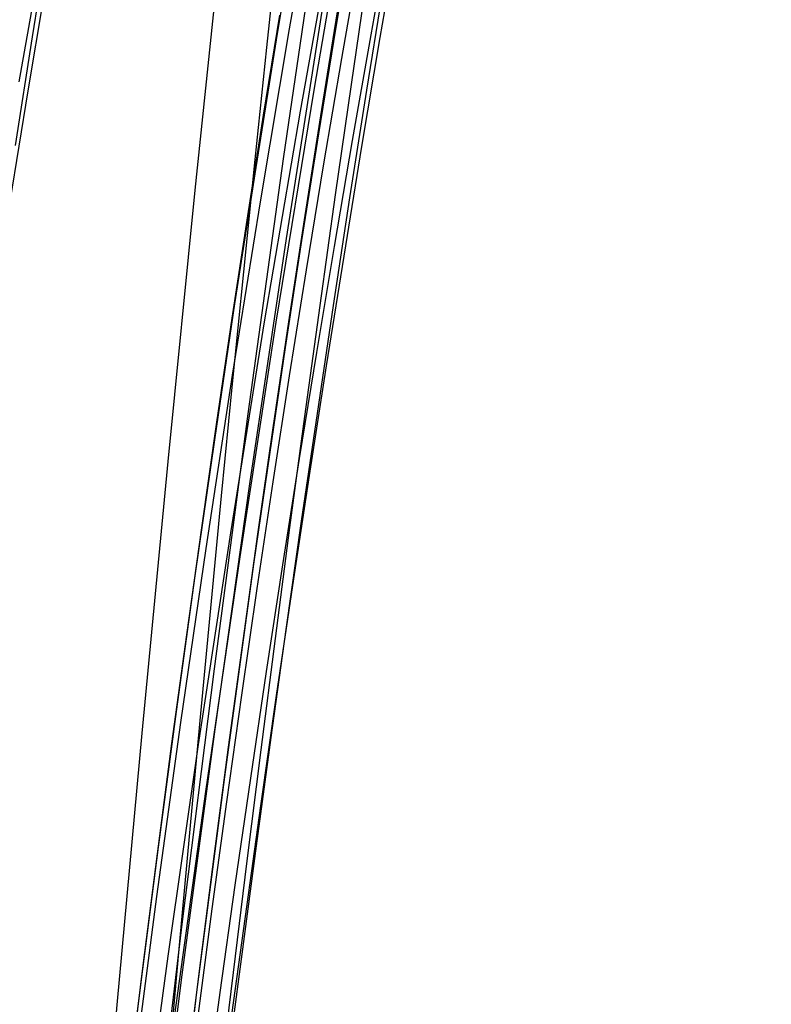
# Model space of a CAD drawing. Header units: metres. Extents: x 209848 to 209928, y 1182430 to 1182563.
# Tile 720 of 1056: x 209853.055 to 209853.721, y 1182489.003 to 1182489.876. Entities that reach past the tile are written whole.
import ezdxf

# ---------------------------------------------------------------- set-up
doc = ezdxf.new("R2010")
doc.units = ezdxf.units.M
doc.header["$MEASUREMENT"] = 0
doc.linetypes.add('DGN Style 2', pattern=[15.036391, 9.021834, -6.014556])
doc.layers.get('0').update_dxf_attribs({"color": 254})

# ---------------------------------------------------------------- blocks, each defined once
blk = doc.blocks.new('*U2')
at = {"color": 40, "linetype": 'Continuous'}
for p, q in [((1.99271, -9.17102), (1.97754, -9.26504)), ((1.97754, -9.26504), (1.96277, -9.35911)), ((1.96277, -9.35911), (1.94843, -9.45322)), ((1.94843, -9.45322), (1.93447, -9.54742)), ((1.93447, -9.54742), (1.92092, -9.64168)), ((1.92092, -9.64168), (1.90772, -9.73606)), ((1.90772, -9.73606), (1.8949, -9.83051)), ((1.8949, -9.83051), (1.88244, -9.92499)), ((1.88244, -9.92499), (1.87034, -10.01958)), ((1.87034, -10.01958), (1.85857, -10.11424))]:
    blk.add_line(p, q, dxfattribs=at)
blk = doc.blocks.new('*U3')
at = {"color": 40, "linetype": 'Continuous'}
for p, q in [((2.00596, -9.09762), (1.99018, -9.19203)), ((1.99018, -9.19203), (1.97483, -9.28655)), ((1.97483, -9.28655), (1.95992, -9.38123)), ((1.95992, -9.38123), (1.94546, -9.476)), ((1.94546, -9.476), (1.93141, -9.57094)), ((1.93141, -9.57094), (1.91776, -9.66602)), ((1.91776, -9.66602), (1.90449, -9.76127)), ((1.90449, -9.76127), (1.8916, -9.85664)), ((1.8916, -9.85664), (1.87907, -9.95216)), ((1.87907, -9.95216), (1.86689, -10.04777)), ((1.86689, -10.04777), (1.85507, -10.14352))]:
    blk.add_line(p, q, dxfattribs=at)
blk = doc.blocks.new('*U4')
at = {"color": 40, "linetype": 'Continuous'}
for p, q in [((2.01163, -9.12627), (1.99527, -9.2197)), ((1.99527, -9.2197), (1.97939, -9.3133)), ((1.97939, -9.3133), (1.96396, -9.40711)), ((1.96396, -9.40711), (1.949, -9.50109)), ((1.949, -9.50109), (1.93446, -9.59529)), ((1.93446, -9.59529), (1.92035, -9.68968)), ((1.92035, -9.68968), (1.90665, -9.78426)), ((1.90665, -9.78426), (1.89335, -9.87899)), ((1.89335, -9.87899), (1.88045, -9.97393)), ((1.88045, -9.97393), (1.86793, -10.06899))]:
    blk.add_line(p, q, dxfattribs=at)
blk = doc.blocks.new('*U5')
at = {"color": 40, "linetype": 'Continuous'}
for p, q in [((2.03821, -9.10529), (2.02131, -9.19879)), ((2.02131, -9.19879), (2.00481, -9.29252)), ((2.00481, -9.29252), (1.98874, -9.38634)), ((1.98874, -9.38634), (1.97309, -9.48037)), ((1.97309, -9.48037), (1.95785, -9.57451)), ((1.95785, -9.57451), (1.94301, -9.66889)), ((1.94301, -9.66889), (1.92857, -9.76337)), ((1.92857, -9.76337), (1.91452, -9.85807)), ((1.91452, -9.85807), (1.90086, -9.95288)), ((1.90086, -9.95288), (1.88756, -10.04792)), ((1.88756, -10.04792), (1.87465, -10.14305))]:
    blk.add_line(p, q, dxfattribs=at)
at = {"color": 3, "linetype": 'Continuous'}
blk.add_line((1.72609, -9.1454), (1.70935, -9.24051), dxfattribs=at)
blk = doc.blocks.new('*U6')
at = {"color": 40, "linetype": 'Continuous'}
for p, q in [((2.046, -9.10433), (2.02941, -9.20106)), ((2.02941, -9.20106), (2.0132, -9.29789)), ((2.0132, -9.29789), (1.99733, -9.39498)), ((1.99733, -9.39498), (1.98184, -9.49216)), ((1.98184, -9.49216), (1.96669, -9.58959)), ((1.96669, -9.58959), (1.95193, -9.68704)), ((1.95193, -9.68704), (1.93754, -9.78471)), ((1.93754, -9.78471), (1.92351, -9.88247)), ((1.92351, -9.88247), (1.9098, -9.98048)), ((1.9098, -9.98048), (1.89646, -10.07849))]:
    blk.add_line(p, q, dxfattribs=at)
at = {"color": 3, "linetype": 'Continuous'}
for p, q in [((1.73373, -9.15033), (1.71732, -9.24834)), ((1.71732, -9.24834), (1.70126, -9.34659))]:
    blk.add_line(p, q, dxfattribs=at)
blk = doc.blocks.new('*U7')
at = {"color": 3, "linetype": 'Continuous'}
for p, q in [((1.73665, -9.10419), (1.72126, -9.20051)), ((1.72126, -9.20051), (1.70617, -9.29697))]:
    blk.add_line(p, q, dxfattribs=at)
at = {"color": 40, "linetype": 'Continuous'}
for p, q in [((2.03273, -9.15256), (2.0175, -9.24786)), ((2.0175, -9.24786), (2.00257, -9.34332)), ((2.00257, -9.34332), (1.98797, -9.43882)), ((1.98797, -9.43882), (1.97367, -9.53447)), ((1.97367, -9.53447), (1.9597, -9.63017)), ((1.9597, -9.63017), (1.94602, -9.72601)), ((1.94602, -9.72601), (1.93266, -9.82189)), ((1.93266, -9.82189), (1.9196, -9.91794)), ((1.9196, -9.91794), (1.90684, -10.01402)), ((1.90684, -10.01402), (1.89437, -10.11026))]:
    blk.add_line(p, q, dxfattribs=at)
blk = doc.blocks.new('*U8')
at = {"color": 40, "linetype": 'Continuous'}
for p, q in [((2.01813, -9.14475), (2.00381, -9.24273)), ((2.00381, -9.24273), (1.98979, -9.34071)), ((1.98979, -9.34071), (1.97601, -9.43894)), ((1.97601, -9.43894), (1.96254, -9.53716)), ((1.96254, -9.53716), (1.94932, -9.63561)), ((1.94932, -9.63561), (1.93639, -9.73403)), ((1.93639, -9.73403), (1.92371, -9.83269)), ((1.92371, -9.83269), (1.91133, -9.9313)), ((1.91133, -9.9313), (1.89919, -10.03014)), ((1.89919, -10.03014), (1.88734, -10.12892))]:
    blk.add_line(p, q, dxfattribs=at)
blk = doc.blocks.new('*U9')
at = {"color": 40, "linetype": 'Continuous'}
for p, q in [((1.93925, -9.11088), (1.92879, -9.21014)), ((1.92879, -9.21014), (1.9185, -9.30948)), ((1.9185, -9.30948), (1.90839, -9.40883)), ((1.90839, -9.40883), (1.89846, -9.50825)), ((1.89846, -9.50825), (1.88871, -9.60769)), ((1.88871, -9.60769), (1.87913, -9.70719)), ((1.87913, -9.70719), (1.86973, -9.80671)), ((1.86973, -9.80671), (1.8605, -9.90627)), ((1.8605, -9.90627), (1.85145, -10.00588)), ((1.85145, -10.00588), (1.84257, -10.10551))]:
    blk.add_line(p, q, dxfattribs=at)
blk = doc.blocks.new('ATTEMP')
at = {"color": 5, "linetype": 'Continuous', "flags": 128}
for points in [[(-6.79249, -11.02388), (-6.77447, -10.78245), (-6.75549, -10.54114), (-6.73553, -10.29995), (-6.71457, -10.0589), (-6.69261, -9.81797), (-6.66962, -9.57716), (-6.64559, -9.33649), (-6.62051, -9.09594), (-6.59437, -8.85552), (-6.56716, -8.61522), (-6.53886, -8.37506), (-6.50947, -8.13502), (-6.47898, -7.89511), (-6.44737, -7.65532), (-6.41465, -7.41567)], [(-6.77824, -11.12293), (-6.75669, -10.8954), (-6.73382, -10.66808), (-6.7096, -10.44097), (-6.68399, -10.21407), (-6.65698, -9.98741), (-6.62852, -9.76097), (-6.5986, -9.53478), (-6.56718, -9.30882), (-6.53424, -9.08311), (-6.49975, -8.85765), (-6.4637, -8.63245), (-6.42606, -8.40751), (-6.3868, -8.18284), (-6.34592, -7.95845), (-6.30338, -7.73432), (-6.25918, -7.51048), (-6.21329, -7.28693)], [(-6.78049, -11.12543), (-6.75867, -10.90633), (-6.73545, -10.68745), (-6.71079, -10.4688), (-6.68466, -10.25041), (-6.65701, -10.03227), (-6.62782, -9.8144), (-6.59704, -9.59681), (-6.56464, -9.37951), (-6.53058, -9.16251), (-6.49485, -8.94581), (-6.4574, -8.72943), (-6.41821, -8.51338), (-6.37725, -8.29766), (-6.3345, -8.08228), (-6.28992, -7.86725), (-6.2435, -7.65258), (-6.19521, -7.43827)], [(-6.78601, -11.12513), (-6.76471, -10.91529), (-6.74201, -10.70568), (-6.71784, -10.49631), (-6.69218, -10.2872), (-6.66497, -10.07836), (-6.63617, -9.86981), (-6.60574, -9.66157), (-6.57364, -9.45365), (-6.53984, -9.24607), (-6.50428, -9.03884), (-6.46695, -8.83198), (-6.42779, -8.62549), (-6.38678, -8.41939), (-6.34388, -8.21369), (-6.29907, -8.00841), (-6.2523, -7.80356), (-6.20356, -7.59915), (-6.15281, -7.39518)], [(-6.7823, -10.95891), (-6.76243, -10.7699), (-6.74126, -10.58106), (-6.71873, -10.39242), (-6.6948, -10.20401), (-6.66941, -10.01586), (-6.64251, -9.828), (-6.61406, -9.64046), (-6.584, -9.45328), (-6.5523, -9.26646), (-6.5189, -9.08005), (-6.48376, -8.89407), (-6.44683, -8.70855), (-6.40808, -8.5235), (-6.36745, -8.33895), (-6.32491, -8.15492), (-6.28041, -7.97144), (-6.23393, -7.78852), (-6.18541, -7.60618), (-6.13482, -7.42445)], [(-6.80039, -11.04335), (-6.78582, -10.8893), (-6.77041, -10.73505), (-6.75413, -10.58066), (-6.73694, -10.42618), (-6.7188, -10.27168), (-6.69967, -10.1172), (-6.67951, -9.96279), (-6.65829, -9.8085), (-6.63595, -9.65439), (-6.61247, -9.5005), (-6.58779, -9.34687), (-6.56188, -9.19356), (-6.53469, -9.04061)], [(-6.79519, -10.97798), (-6.78437, -10.86326), (-6.77304, -10.74761), (-6.76118, -10.63112), (-6.74878, -10.51388), (-6.73582, -10.39596), (-6.72229, -10.27746), (-6.70818, -10.15844), (-6.69347, -10.03896), (-6.67814, -9.91911), (-6.66217, -9.79895), (-6.64554, -9.67855), (-6.62825, -9.55797), (-6.61027, -9.43728), (-6.59157, -9.31655), (-6.57215, -9.19585), (-6.55198, -9.07523)], [(-6.79573, -10.98377), (-6.78512, -10.87107), (-6.77427, -10.75992), (-6.76317, -10.65031), (-6.75182, -10.54221), (-6.74025, -10.43563), (-6.72844, -10.33055), (-6.7164, -10.22695), (-6.70415, -10.12483), (-6.69168, -10.02417), (-6.67899, -9.92496), (-6.66611, -9.82718), (-6.65303, -9.73083), (-6.63975, -9.63588), (-6.62629, -9.54234), (-6.61265, -9.45017), (-6.59884, -9.35937), (-6.58486, -9.26993), (-6.57063, -9.18131)]]:
    blk.add_lwpolyline(points, dxfattribs=at)
at = {"color": 3, "linetype": 'Continuous'}
for name in ['*U9', '*U8', '*U7', '*U6', '*U4', '*U5', '*U3', '*U2']:
    blk.add_blockref(name, (-8.51117, 0), dxfattribs=at)

msp = doc.modelspace()

# ---------------------------------------------------------------- block references
at = {"color": 1, "linetype": 'DGN Style 2'}
msp.add_blockref('ATTEMP', (209859.85591, 1182499.06107), dxfattribs=at)

doc.saveas('drawing.dxf')
